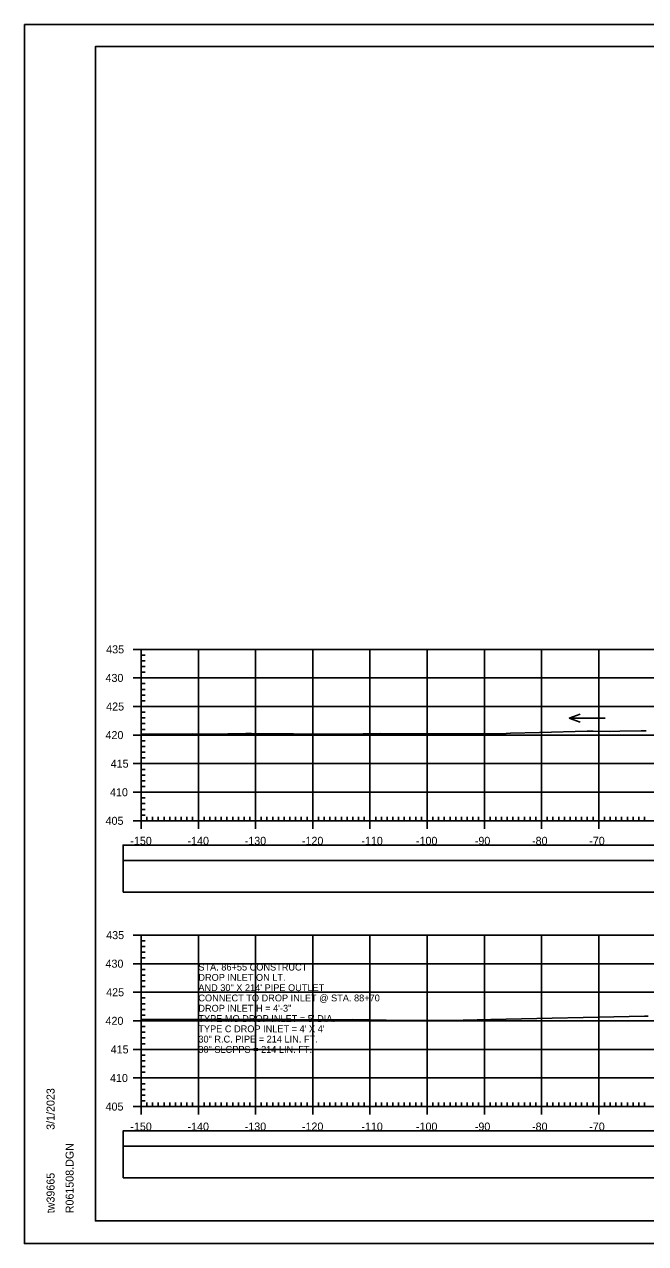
# Model space of a CAD drawing. Extents: x 1371057 to 1372761, y 380005 to 390517.
# Drawn here: x 1371057.1 to 1371165.7, y 388325.3 to 388538.6 of the extents above; entities that cross this region are included whole.
import ezdxf

# ---------------------------------------------------------------- set-up
doc = ezdxf.new("R2010")
doc.units = 0
for name, color, linetype in [('R_Axis', 7, 'Continuous'), ('R_Axis Annot', 7, 'Continuous'), ('R_Border', 7, 'Continuous'), ('R_Detour', 7, 'Continuous'), ('R_Dimension', 7, 'Continuous'), ('R_Exist Surface', 7, 'Continuous'), ('R_Grid', 7, 'Continuous'), ('R_No Plot', 7, 'Continuous'), ('R_Water Annot', 7, 'Continuous')]:
    doc.layers.add(name, color=color, linetype=linetype)

msp = doc.modelspace()

# ---------------------------------------------------------------- linework, layer by layer
at = {"layer": 'R_Axis'}
for p, q in [((1371076.13, 388429.24), (1371078.93, 388429.24)), ((1371077.53, 388399.24), (1371077.53, 388429.24)), ((1371077.53, 388428.24), (1371078.23, 388428.24)), ((1371077.53, 388427.24), (1371078.23, 388427.24)), ((1371077.53, 388426.24), (1371078.23, 388426.24)), ((1371076.13, 388424.24), (1371078.93, 388424.24)), ((1371077.53, 388425.24), (1371078.23, 388425.24)), ((1371077.53, 388423.24), (1371078.23, 388423.24)), ((1371077.53, 388422.24), (1371078.23, 388422.24)), ((1371077.53, 388421.24), (1371078.23, 388421.24)), ((1371077.53, 388420.24), (1371078.23, 388420.24)), ((1371076.13, 388419.24), (1371078.93, 388419.24)), ((1371077.53, 388418.24), (1371078.23, 388418.24)), ((1371077.53, 388417.24), (1371078.23, 388417.24)), ((1371077.53, 388416.24), (1371078.23, 388416.24)), ((1371077.53, 388415.24), (1371078.23, 388415.24)), ((1371076.13, 388414.24), (1371078.93, 388414.24)), ((1371077.53, 388413.24), (1371078.23, 388413.24)), ((1371077.53, 388412.24), (1371078.23, 388412.24)), ((1371077.53, 388411.24), (1371078.23, 388411.24)), ((1371076.13, 388409.24), (1371078.93, 388409.24)), ((1371077.53, 388410.24), (1371078.23, 388410.24)), ((1371077.53, 388408.24), (1371078.23, 388408.24)), ((1371077.53, 388407.24), (1371078.23, 388407.24)), ((1371077.53, 388406.24), (1371078.23, 388406.24)), ((1371077.53, 388405.24), (1371078.23, 388405.24)), ((1371076.13, 388404.24), (1371078.93, 388404.24)), ((1371077.53, 388403.24), (1371078.23, 388403.24)), ((1371077.53, 388402.24), (1371078.23, 388402.24)), ((1371077.53, 388401.24), (1371078.23, 388401.24)), ((1371077.53, 388397.84), (1371077.53, 388400.64)), ((1371087.53, 388397.84), (1371087.53, 388400.64)), ((1371097.53, 388397.84), (1371097.53, 388400.64)), ((1371107.53, 388397.84), (1371107.53, 388400.64)), ((1371117.53, 388397.84), (1371117.53, 388400.64)), ((1371127.53, 388397.84), (1371127.53, 388400.64)), ((1371137.53, 388397.84), (1371137.53, 388400.64)), ((1371147.53, 388397.84), (1371147.53, 388400.64)), ((1371157.53, 388397.84), (1371157.53, 388400.64)), ((1371076.13, 388399.24), (1371078.93, 388399.24)), ((1371077.53, 388400.24), (1371078.23, 388400.24)), ((1371077.53, 388399.24), (1371377.53, 388399.24)), ((1371078.53, 388399.24), (1371078.53, 388399.94)), ((1371079.53, 388399.24), (1371079.53, 388399.94)), ((1371080.53, 388399.24), (1371080.53, 388399.94)), ((1371081.53, 388399.24), (1371081.53, 388399.94)), ((1371082.53, 388399.24), (1371082.53, 388399.94)), ((1371083.53, 388399.24), (1371083.53, 388399.94)), ((1371084.53, 388399.24), (1371084.53, 388399.94)), ((1371085.53, 388399.24), (1371085.53, 388399.94)), ((1371086.53, 388399.24), (1371086.53, 388399.94)), ((1371088.53, 388399.24), (1371088.53, 388399.94)), ((1371089.53, 388399.24), (1371089.53, 388399.94)), ((1371090.53, 388399.24), (1371090.53, 388399.94)), ((1371091.53, 388399.24), (1371091.53, 388399.94)), ((1371092.53, 388399.24), (1371092.53, 388399.94)), ((1371093.53, 388399.24), (1371093.53, 388399.94)), ((1371094.53, 388399.24), (1371094.53, 388399.94)), ((1371095.53, 388399.24), (1371095.53, 388399.94)), ((1371096.53, 388399.24), (1371096.53, 388399.94)), ((1371098.53, 388399.24), (1371098.53, 388399.94)), ((1371099.53, 388399.24), (1371099.53, 388399.94)), ((1371100.53, 388399.24), (1371100.53, 388399.94)), ((1371101.53, 388399.24), (1371101.53, 388399.94)), ((1371102.53, 388399.24), (1371102.53, 388399.94)), ((1371103.53, 388399.24), (1371103.53, 388399.94)), ((1371104.53, 388399.24), (1371104.53, 388399.94)), ((1371105.53, 388399.24), (1371105.53, 388399.94)), ((1371106.53, 388399.24), (1371106.53, 388399.94)), ((1371108.53, 388399.24), (1371108.53, 388399.94)), ((1371109.53, 388399.24), (1371109.53, 388399.94)), ((1371110.53, 388399.24), (1371110.53, 388399.94)), ((1371111.53, 388399.24), (1371111.53, 388399.94)), ((1371112.53, 388399.24), (1371112.53, 388399.94)), ((1371113.53, 388399.24), (1371113.53, 388399.94)), ((1371114.53, 388399.24), (1371114.53, 388399.94)), ((1371115.53, 388399.24), (1371115.53, 388399.94)), ((1371116.53, 388399.24), (1371116.53, 388399.94)), ((1371118.53, 388399.24), (1371118.53, 388399.94)), ((1371119.53, 388399.24), (1371119.53, 388399.94)), ((1371120.53, 388399.24), (1371120.53, 388399.94)), ((1371121.53, 388399.24), (1371121.53, 388399.94)), ((1371122.53, 388399.24), (1371122.53, 388399.94)), ((1371123.53, 388399.24), (1371123.53, 388399.94)), ((1371124.53, 388399.24), (1371124.53, 388399.94)), ((1371125.53, 388399.24), (1371125.53, 388399.94)), ((1371126.53, 388399.24), (1371126.53, 388399.94)), ((1371128.53, 388399.24), (1371128.53, 388399.94)), ((1371129.53, 388399.24), (1371129.53, 388399.94)), ((1371130.53, 388399.24), (1371130.53, 388399.94)), ((1371131.53, 388399.24), (1371131.53, 388399.94)), ((1371132.53, 388399.24), (1371132.53, 388399.94)), ((1371133.53, 388399.24), (1371133.53, 388399.94)), ((1371134.53, 388399.24), (1371134.53, 388399.94)), ((1371135.53, 388399.24), (1371135.53, 388399.94)), ((1371136.53, 388399.24), (1371136.53, 388399.94)), ((1371138.53, 388399.24), (1371138.53, 388399.94)), ((1371139.53, 388399.24), (1371139.53, 388399.94)), ((1371140.53, 388399.24), (1371140.53, 388399.94)), ((1371141.53, 388399.24), (1371141.53, 388399.94)), ((1371142.53, 388399.24), (1371142.53, 388399.94)), ((1371143.53, 388399.24), (1371143.53, 388399.94)), ((1371144.53, 388399.24), (1371144.53, 388399.94)), ((1371145.53, 388399.24), (1371145.53, 388399.94)), ((1371146.53, 388399.24), (1371146.53, 388399.94)), ((1371148.53, 388399.24), (1371148.53, 388399.94)), ((1371149.53, 388399.24), (1371149.53, 388399.94)), ((1371150.53, 388399.24), (1371150.53, 388399.94)), ((1371151.53, 388399.24), (1371151.53, 388399.94)), ((1371152.53, 388399.24), (1371152.53, 388399.94)), ((1371153.53, 388399.24), (1371153.53, 388399.94)), ((1371154.53, 388399.24), (1371154.53, 388399.94)), ((1371155.53, 388399.24), (1371155.53, 388399.94)), ((1371156.53, 388399.24), (1371156.53, 388399.94)), ((1371158.53, 388399.24), (1371158.53, 388399.94)), ((1371159.53, 388399.24), (1371159.53, 388399.94)), ((1371160.53, 388399.24), (1371160.53, 388399.94)), ((1371161.53, 388399.24), (1371161.53, 388399.94)), ((1371162.53, 388399.24), (1371162.53, 388399.94)), ((1371163.53, 388399.24), (1371163.53, 388399.94)), ((1371164.53, 388399.24), (1371164.53, 388399.94)), ((1371165.53, 388399.24), (1371165.53, 388399.94)), ((1371076.13, 388379.24), (1371078.93, 388379.24)), ((1371077.53, 388349.24), (1371077.53, 388379.24)), ((1371077.53, 388378.24), (1371078.23, 388378.24)), ((1371077.53, 388377.24), (1371078.23, 388377.24)), ((1371077.53, 388376.24), (1371078.23, 388376.24)), ((1371077.53, 388375.24), (1371078.23, 388375.24)), ((1371076.13, 388374.24), (1371078.93, 388374.24)), ((1371077.53, 388373.24), (1371078.23, 388373.24)), ((1371077.53, 388372.24), (1371078.23, 388372.24)), ((1371077.53, 388371.24), (1371078.23, 388371.24)), ((1371076.13, 388369.24), (1371078.93, 388369.24)), ((1371077.53, 388370.24), (1371078.23, 388370.24)), ((1371077.53, 388368.24), (1371078.23, 388368.24)), ((1371077.53, 388367.24), (1371078.23, 388367.24)), ((1371077.53, 388366.24), (1371078.23, 388366.24)), ((1371076.13, 388364.24), (1371078.93, 388364.24)), ((1371077.53, 388365.24), (1371078.23, 388365.24)), ((1371077.53, 388363.24), (1371078.23, 388363.24)), ((1371077.53, 388362.24), (1371078.23, 388362.24)), ((1371077.53, 388361.24), (1371078.23, 388361.24)), ((1371077.53, 388360.24), (1371078.23, 388360.24)), ((1371076.13, 388359.24), (1371078.93, 388359.24)), ((1371077.53, 388358.24), (1371078.23, 388358.24)), ((1371077.53, 388357.24), (1371078.23, 388357.24)), ((1371077.53, 388356.24), (1371078.23, 388356.24)), ((1371076.13, 388354.24), (1371078.93, 388354.24)), ((1371077.53, 388355.24), (1371078.23, 388355.24)), ((1371077.53, 388353.24), (1371078.23, 388353.24)), ((1371077.53, 388352.24), (1371078.23, 388352.24)), ((1371077.53, 388351.24), (1371078.23, 388351.24)), ((1371076.13, 388349.24), (1371078.93, 388349.24)), ((1371077.53, 388347.84), (1371077.53, 388350.64)), ((1371077.53, 388350.24), (1371078.23, 388350.24)), ((1371077.53, 388349.24), (1371377.53, 388349.24)), ((1371078.53, 388349.24), (1371078.53, 388349.94)), ((1371079.53, 388349.24), (1371079.53, 388349.94)), ((1371080.53, 388349.24), (1371080.53, 388349.94)), ((1371081.53, 388349.24), (1371081.53, 388349.94)), ((1371082.53, 388349.24), (1371082.53, 388349.94)), ((1371083.53, 388349.24), (1371083.53, 388349.94)), ((1371084.53, 388349.24), (1371084.53, 388349.94)), ((1371085.53, 388349.24), (1371085.53, 388349.94)), ((1371086.53, 388349.24), (1371086.53, 388349.94)), ((1371087.53, 388347.84), (1371087.53, 388350.64)), ((1371088.53, 388349.24), (1371088.53, 388349.94)), ((1371089.53, 388349.24), (1371089.53, 388349.94)), ((1371090.53, 388349.24), (1371090.53, 388349.94)), ((1371091.53, 388349.24), (1371091.53, 388349.94)), ((1371092.53, 388349.24), (1371092.53, 388349.94)), ((1371093.53, 388349.24), (1371093.53, 388349.94)), ((1371094.53, 388349.24), (1371094.53, 388349.94)), ((1371095.53, 388349.24), (1371095.53, 388349.94)), ((1371096.53, 388349.24), (1371096.53, 388349.94)), ((1371097.53, 388347.84), (1371097.53, 388350.64)), ((1371098.53, 388349.24), (1371098.53, 388349.94)), ((1371099.53, 388349.24), (1371099.53, 388349.94)), ((1371100.53, 388349.24), (1371100.53, 388349.94)), ((1371101.53, 388349.24), (1371101.53, 388349.94)), ((1371102.53, 388349.24), (1371102.53, 388349.94)), ((1371103.53, 388349.24), (1371103.53, 388349.94)), ((1371104.53, 388349.24), (1371104.53, 388349.94)), ((1371105.53, 388349.24), (1371105.53, 388349.94)), ((1371106.53, 388349.24), (1371106.53, 388349.94)), ((1371107.53, 388347.84), (1371107.53, 388350.64)), ((1371108.53, 388349.24), (1371108.53, 388349.94)), ((1371109.53, 388349.24), (1371109.53, 388349.94)), ((1371110.53, 388349.24), (1371110.53, 388349.94)), ((1371111.53, 388349.24), (1371111.53, 388349.94)), ((1371112.53, 388349.24), (1371112.53, 388349.94)), ((1371113.53, 388349.24), (1371113.53, 388349.94)), ((1371114.53, 388349.24), (1371114.53, 388349.94)), ((1371115.53, 388349.24), (1371115.53, 388349.94)), ((1371116.53, 388349.24), (1371116.53, 388349.94)), ((1371117.53, 388347.84), (1371117.53, 388350.64)), ((1371118.53, 388349.24), (1371118.53, 388349.94)), ((1371119.53, 388349.24), (1371119.53, 388349.94)), ((1371120.53, 388349.24), (1371120.53, 388349.94)), ((1371121.53, 388349.24), (1371121.53, 388349.94)), ((1371122.53, 388349.24), (1371122.53, 388349.94)), ((1371123.53, 388349.24), (1371123.53, 388349.94)), ((1371124.53, 388349.24), (1371124.53, 388349.94)), ((1371125.53, 388349.24), (1371125.53, 388349.94)), ((1371126.53, 388349.24), (1371126.53, 388349.94)), ((1371127.53, 388347.84), (1371127.53, 388350.64)), ((1371128.53, 388349.24), (1371128.53, 388349.94)), ((1371129.53, 388349.24), (1371129.53, 388349.94)), ((1371130.53, 388349.24), (1371130.53, 388349.94)), ((1371131.53, 388349.24), (1371131.53, 388349.94)), ((1371132.53, 388349.24), (1371132.53, 388349.94)), ((1371133.53, 388349.24), (1371133.53, 388349.94)), ((1371134.53, 388349.24), (1371134.53, 388349.94)), ((1371135.53, 388349.24), (1371135.53, 388349.94)), ((1371136.53, 388349.24), (1371136.53, 388349.94)), ((1371137.53, 388347.84), (1371137.53, 388350.64)), ((1371138.53, 388349.24), (1371138.53, 388349.94)), ((1371139.53, 388349.24), (1371139.53, 388349.94)), ((1371140.53, 388349.24), (1371140.53, 388349.94)), ((1371141.53, 388349.24), (1371141.53, 388349.94)), ((1371142.53, 388349.24), (1371142.53, 388349.94)), ((1371143.53, 388349.24), (1371143.53, 388349.94)), ((1371144.53, 388349.24), (1371144.53, 388349.94)), ((1371145.53, 388349.24), (1371145.53, 388349.94)), ((1371146.53, 388349.24), (1371146.53, 388349.94)), ((1371147.53, 388347.84), (1371147.53, 388350.64)), ((1371148.53, 388349.24), (1371148.53, 388349.94)), ((1371149.53, 388349.24), (1371149.53, 388349.94)), ((1371150.53, 388349.24), (1371150.53, 388349.94)), ((1371151.53, 388349.24), (1371151.53, 388349.94)), ((1371152.53, 388349.24), (1371152.53, 388349.94)), ((1371153.53, 388349.24), (1371153.53, 388349.94)), ((1371154.53, 388349.24), (1371154.53, 388349.94)), ((1371155.53, 388349.24), (1371155.53, 388349.94)), ((1371156.53, 388349.24), (1371156.53, 388349.94)), ((1371157.53, 388347.84), (1371157.53, 388350.64)), ((1371158.53, 388349.24), (1371158.53, 388349.94)), ((1371159.53, 388349.24), (1371159.53, 388349.94)), ((1371160.53, 388349.24), (1371160.53, 388349.94)), ((1371161.53, 388349.24), (1371161.53, 388349.94)), ((1371162.53, 388349.24), (1371162.53, 388349.94)), ((1371163.53, 388349.24), (1371163.53, 388349.94)), ((1371164.53, 388349.24), (1371164.53, 388349.94)), ((1371165.53, 388349.24), (1371165.53, 388349.94))]:
    msp.add_line(p, q, dxfattribs=at)
at = {"layer": 'R_Border'}
for p, q in [((1371069.53, 388534.7), (1371385.71, 388534.7)), ((1371069.53, 388329.24), (1371069.53, 388534.7)), ((1371069.53, 388329.24), (1371069.53, 388329.24)), ((1371385.71, 388329.24), (1371069.53, 388329.24))]:
    msp.add_line(p, q, dxfattribs=at)
at = {"layer": 'R_Detour'}
for points in [[(1371074.37, 388392.29), (1371380.68, 388392.29), (1371380.68, 388394.99), (1371074.37, 388394.99)], [(1371074.37, 388342.29), (1371380.68, 388342.29), (1371380.68, 388344.99), (1371074.37, 388344.99)]]:
    msp.add_lwpolyline(points, close=True, dxfattribs=at)
at = {"layer": 'R_Dimension'}
for points in [[(1371074.37, 388386.77), (1371380.68, 388386.77), (1371380.68, 388392.29), (1371074.37, 388392.29)], [(1371074.37, 388336.77), (1371380.68, 388336.77), (1371380.68, 388342.29), (1371074.37, 388342.29)]]:
    msp.add_lwpolyline(points, close=True, dxfattribs=at)
at = {"layer": 'R_Exist Surface'}
for points in [[(1371077.53, 388414.41), (1371086.51, 388414.43), (1371089.52, 388414.42), (1371095.85, 388414.49), (1371096.84, 388414.5), (1371111.49, 388414.42), (1371113.26, 388414.4), (1371119.36, 388414.5), (1371121.04, 388414.47), (1371141.34, 388414.54), (1371142.12, 388414.56), (1371147.17, 388414.67), (1371155.5, 388414.91), (1371156.55, 388414.91), (1371159.39, 388414.89), (1371161.24, 388414.93), (1371164.96, 388414.96), (1371165.84, 388414.99)], [(1371077.53, 388364.51), (1371089.61, 388364.45), (1371092.32, 388364.48), (1371096.61, 388364.51), (1371103.06, 388364.48), (1371111.6, 388364.4), (1371114.55, 388364.45), (1371123.29, 388364.31), (1371133.82, 388364.35), (1371138.69, 388364.46), (1371165.51, 388365.03), (1371166.17, 388365.03)]]:
    msp.add_lwpolyline(points, dxfattribs=at)
at = {"layer": 'R_Grid'}
for p, q in [((1371077.53, 388429.24), (1371377.53, 388429.24)), ((1371077.53, 388399.24), (1371077.53, 388429.24)), ((1371087.53, 388399.24), (1371087.53, 388429.24)), ((1371097.53, 388399.24), (1371097.53, 388429.24)), ((1371107.53, 388399.24), (1371107.53, 388429.24)), ((1371117.53, 388399.24), (1371117.53, 388429.24)), ((1371127.53, 388399.24), (1371127.53, 388429.24)), ((1371137.53, 388399.24), (1371137.53, 388429.24)), ((1371147.53, 388399.24), (1371147.53, 388429.24)), ((1371157.53, 388399.24), (1371157.53, 388429.24)), ((1371077.53, 388424.24), (1371377.53, 388424.24)), ((1371077.53, 388419.24), (1371377.53, 388419.24)), ((1371077.53, 388414.24), (1371377.53, 388414.24)), ((1371077.53, 388409.24), (1371377.53, 388409.24)), ((1371077.53, 388404.24), (1371377.53, 388404.24)), ((1371077.53, 388399.24), (1371377.53, 388399.24)), ((1371077.53, 388379.24), (1371377.53, 388379.24)), ((1371077.53, 388349.24), (1371077.53, 388379.24)), ((1371087.53, 388349.24), (1371087.53, 388379.24)), ((1371097.53, 388349.24), (1371097.53, 388379.24)), ((1371107.53, 388349.24), (1371107.53, 388379.24)), ((1371117.53, 388349.24), (1371117.53, 388379.24)), ((1371127.53, 388349.24), (1371127.53, 388379.24)), ((1371137.53, 388349.24), (1371137.53, 388379.24)), ((1371147.53, 388349.24), (1371147.53, 388379.24)), ((1371157.53, 388349.24), (1371157.53, 388379.24)), ((1371077.53, 388374.24), (1371377.53, 388374.24)), ((1371077.53, 388369.24), (1371377.53, 388369.24)), ((1371077.53, 388364.24), (1371377.53, 388364.24)), ((1371077.53, 388359.24), (1371377.53, 388359.24)), ((1371077.53, 388354.24), (1371377.53, 388354.24)), ((1371077.53, 388349.24), (1371377.53, 388349.24))]:
    msp.add_line(p, q, dxfattribs=at)
at = {"layer": 'R_No Plot'}
for p, q in [((1371057.12, 388538.6), (1371390.46, 388538.6)), ((1371057.12, 388325.26), (1371390.46, 388325.26))]:
    msp.add_line(p, q, dxfattribs=at)
for points in [[(1371057.12, 388538.6), (1371390.46, 388538.6), (1371390.46, 388325.26), (1371057.12, 388325.26)], [(1371303.45, 388534.7), (1371323.07, 388534.7), (1371323.07, 388524.82), (1371339.18, 388524.82), (1371362.38, 388524.82), (1371362.5, 388496.66), (1371385.71, 388496.66), (1371385.71, 388329.24), (1371069.53, 388329.24), (1371069.53, 388534.7)]]:
    msp.add_lwpolyline(points, close=True, dxfattribs=at)
at = {"layer": 'R_Water Annot'}
for p, q in [((1371152.35, 388417.19), (1371154.27, 388417.89)), ((1371158.63, 388417.19), (1371152.35, 388417.19)), ((1371152.35, 388417.19), (1371154.27, 388416.49))]:
    msp.add_line(p, q, dxfattribs=at)

# ---------------------------------------------------------------- texts
at = {"layer": 'R_Axis Annot'}
for s, p in [('435', (1371071.42, 388428.54)), ('430', (1371071.3, 388423.54)), ('425', (1371071.42, 388418.54)), ('420', (1371071.3, 388413.54)), ('415', (1371072.21, 388408.54)), ('410', (1371072.09, 388403.54)), ('405', (1371071.31, 388398.54)), ('-150', (1371075.64, 388395.04)), ('-140', (1371085.64, 388395.04)), ('-130', (1371095.64, 388395.04)), ('-120', (1371105.64, 388395.04)), ('-110', (1371116.03, 388395.04)), ('-100', (1371125.58, 388395.04)), ('-90', (1371135.87, 388395.04)), ('-80', (1371145.87, 388395.04)), ('-70', (1371155.87, 388395.04)), ('435', (1371071.42, 388378.54)), ('430', (1371071.3, 388373.54)), ('425', (1371071.42, 388368.54)), ('420', (1371071.3, 388363.54)), ('415', (1371072.21, 388358.54)), ('410', (1371072.09, 388353.54)), ('405', (1371071.31, 388348.54)), ('-150', (1371075.64, 388345.04)), ('-140', (1371085.64, 388345.04)), ('-130', (1371095.64, 388345.04)), ('-120', (1371105.64, 388345.04)), ('-110', (1371116.03, 388345.04)), ('-100', (1371125.58, 388345.04)), ('-90', (1371135.87, 388345.04)), ('-80', (1371145.87, 388345.04)), ('-70', (1371155.87, 388345.04))]:
    msp.add_text(s, height=1.4, dxfattribs=at).set_placement(p)
at = {"layer": 'R_Border'}
for s, p in [('3/1/2023', (1371062.39, 388345.17)), ('R061508.DGN', (1371065.72, 388330.57)), ('tw39665', (1371062.39, 388330.57))]:
    msp.add_text(s, height=1.4, rotation=90, dxfattribs=at).set_placement(p)
at = {"layer": 'R_Water Annot'}
for s, p in [('STA. 86+55 CONSTRUCT', (1371087.53, 388373.04)), ('AND 30" X 214\' PIPE OUTLET', (1371087.53, 388369.44)), ('DROP INLET ON LT.', (1371087.53, 388371.24)), ('CONNECT TO DROP INLET @ STA. 88+70', (1371087.53, 388367.64)), ('DROP INLET H = 4\'-3"', (1371087.53, 388365.84)), ("TYPE MO DROP INLET = 5' DIA.", (1371087.53, 388364.04)), ("TYPE C DROP INLET = 4' X 4'", (1371087.53, 388362.24)), ('30" R.C. PIPE = 214 LIN. FT.', (1371087.53, 388360.44)), ('30" SLCPPS = 214 LIN. FT. ', (1371087.53, 388358.64))]:
    msp.add_text(s, height=1.2, dxfattribs=at).set_placement(p)

doc.saveas('drawing.dxf')
